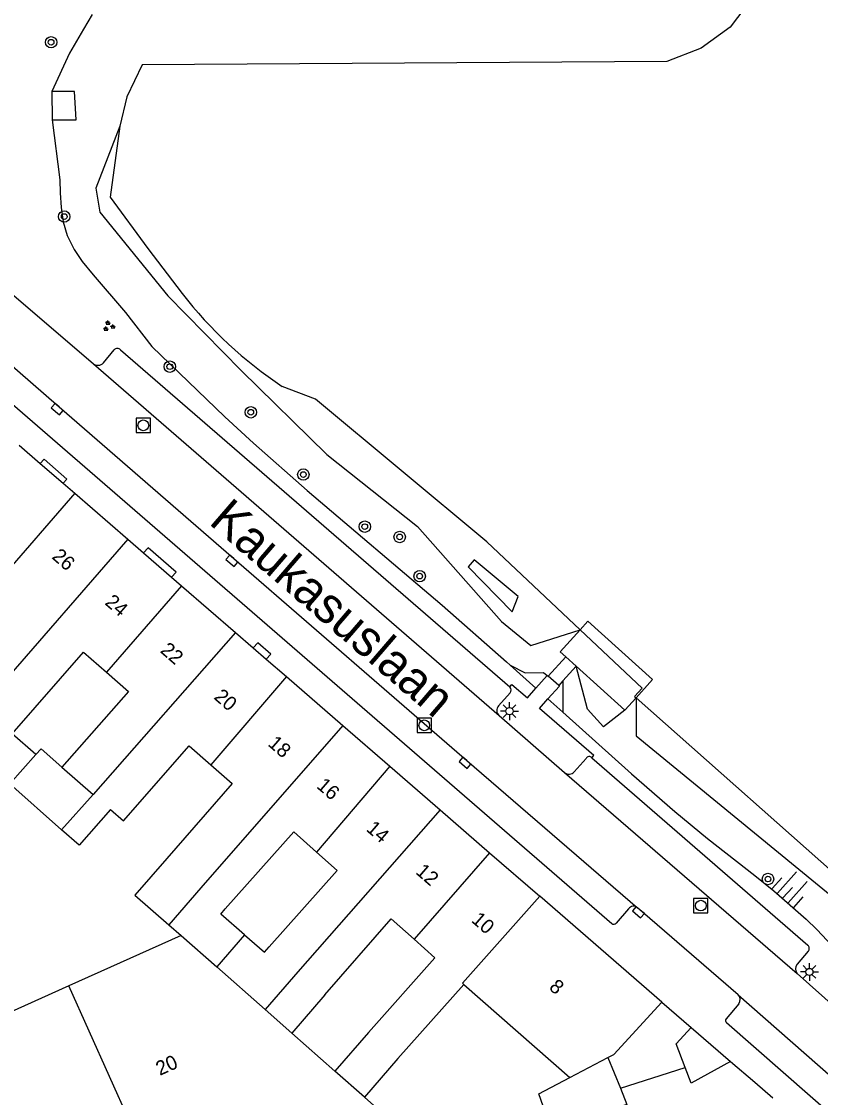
# Model space of a CAD drawing. Extents: x 132994 to 136000, y 393499 to 395512.
# Drawn here: x 133948.7 to 134004.6, y 394433.9 to 394509.2 of the extents above; entities that cross this region are included whole.
import ezdxf

# ---------------------------------------------------------------- set-up
doc = ezdxf.new("R2010")
doc.units = 0
for name, color, linetype in [('gg-afsc-muur', 7, 'Continuous'), ('gg-anno-huisnummerreeks BGT', 7, 'Continuous'), ('gg-anno-openbare ruimte label', 7, 'Continuous'), ('gg-bbg-bijgebouw', 7, 'Continuous'), ('gg-bbg-gedigitaliseerde bebouwing', 7, 'Continuous'), ('gg-bbg-gedigitaliseerde bijgebouw', 7, 'Continuous'), ('gg-bbg-hoofdgebouw', 7, 'Continuous'), ('gg-bbg-luifel en loopbrug', 7, 'Continuous'), ('gg-bbg-tussenscheiding', 7, 'Continuous'), ('gg-knt-BGT kruinlijn', 7, 'Continuous'), ('gg-knt-bovenkant onderkant talud', 7, 'Continuous'), ('gg-knt-trap', 7, 'Continuous'), ('gg-knt-verharding', 7, 'Continuous'), ('gg-knt-verharding nz', 7, 'Continuous'), ('gg-kntw-beschoeiing', 7, 'Continuous'), ('gg-kwrk-betonelement', 7, 'Continuous'), ('gg-kwrk-steiger', 7, 'Continuous'), ('gt-grn-groengrens', 7, 'Continuous'), ('gt-symb-boom', 7, 'Continuous'), ('gt-symb-groenvak', 7, 'Continuous'), ('gt-symb-kolk', 7, 'Continuous'), ('gt-symb-lichtmast', 7, 'Continuous'), ('gt-symb-rioolschacht', 7, 'Continuous'), ('gt-symb-talud symbool', 7, 'Continuous')]:
    doc.layers.add(name, color=color, linetype=linetype)

# ---------------------------------------------------------------- blocks, each defined once
blk = doc.blocks.new('gt0-TALUD_1')
at = {"layer": 'gt-symb-talud symbool'}
for p, q in [((-1, -1), (-1, 0)), ((-0.5, -2), (-0.5, 0)), ((0, -1), (0, 0)), ((0.5, -2), (0.5, 0)), ((1, -1), (1, 0))]:
    blk.add_line(p, q, dxfattribs=at)
blk = doc.blocks.new('gt0-LMAST')
at = {"layer": 'gt-symb-lichtmast'}
for p, q in [((-0.182, 0.173), (-0.447, 0.438)), ((-0.005, 0.246), (-0.005, 0.621)), ((0.172, 0.173), (0.437, 0.438)), ((-0.255, -0.004), (-0.63, -0.004)), ((-0.182, -0.181), (-0.447, -0.446)), ((-0.005, -0.254), (-0.005, -0.629)), ((0.437, -0.446), (0.172, -0.181)), ((0.245, -0.004), (0.62, -0.004))]:
    blk.add_line(p, q, dxfattribs=at)
blk.add_circle((-0.005, -0.004), 0.25, dxfattribs=at)
blk = doc.blocks.new('gt0-RS')
at = {"layer": 'gt-symb-rioolschacht'}
blk.add_lwpolyline([(-0.5, -0.5), (0.5, -0.5), (0.5, 0.5), (-0.5, 0.5)], close=True, dxfattribs=at)
blk.add_circle((0, 0), 0.375, dxfattribs=at)
blk = doc.blocks.new('gt0-BOOM')
at = {"layer": 'gt-symb-boom'}
for radius in [0.4, 0.2]:
    blk.add_circle((0, 0), radius, dxfattribs=at)
blk = doc.blocks.new('gt0-KOLK')
at = {"layer": 'gt-symb-kolk'}
blk.add_lwpolyline([(0, 0), (0.375, 0), (0.375, 0.4), (-0.375, 0.4), (-0.375, 0), (0, 0)], dxfattribs=at)
blk = doc.blocks.new('gt0-GRVAK')
at = {"layer": 'gt-symb-groenvak'}
for p, q in [((-0.11, 0.189), (-0.228, 0.24)), ((-0.182, 0.153), (0.088, 0.153)), ((-0.091, 0.211), (-0.156, 0.322)), ((-0.047, 0.214), (-0.047, 0.393)), ((-0.004, 0.211), (0.061, 0.322)), ((0.015, 0.189), (0.133, 0.24)), ((0.262, -0.052), (0.197, 0.059)), ((0.305, -0.049), (0.305, 0.13)), ((0.349, -0.052), (0.414, 0.059)), ((-0.245, -0.228), (-0.363, -0.177)), ((-0.318, -0.264), (-0.047, -0.264)), ((-0.226, -0.206), (-0.291, -0.095)), ((-0.183, -0.203), (-0.183, -0.024)), ((-0.139, -0.206), (-0.074, -0.095)), ((-0.12, -0.228), (-0.002, -0.177)), ((0.243, -0.074), (0.125, -0.023)), ((0.17, -0.11), (0.441, -0.11)), ((0.368, -0.074), (0.486, -0.023))]:
    blk.add_line(p, q, dxfattribs=at)

msp = doc.modelspace()

# ---------------------------------------------------------------- linework, layer by layer
at = {"layer": 'gg-afsc-muur'}
for p, q in [((133998.31, 394436.43), (134000, 394434.985)), ((134000, 394434.985), (134001.27, 394433.9))]:
    msp.add_line(p, q, dxfattribs=at)
at = {"layer": 'gg-bbg-bijgebouw'}
for p, q in [((133993.5, 394440.596), (133995.547, 394438.823)), ((133995.547, 394438.823), (133998.31, 394436.43)), ((133998.31, 394436.43), (133995.54, 394434.91))]:
    msp.add_line(p, q, dxfattribs=at)
at = {"layer": 'gg-bbg-gedigitaliseerde bebouwing'}
for p, q in [((133949.673, 394457.904), (133948.013, 394459.358)), ((133947.859, 394455.863), (133949.673, 394457.904)), ((133951.505, 394457.02), (133953.692, 394455.126)), ((133953.692, 394455.126), (133951.484, 394452.642)), ((133969.905, 394441.097), (133974.557, 394446.411)), ((133974.557, 394446.411), (133976.157, 394444.986)), ((133958.989, 394446.002), (133959.844, 394445.262)), ((133959.844, 394445.262), (133951.989, 394441.739)), ((133975.007, 394436.636), (133979.635, 394441.831)), ((133979.635, 394441.831), (133987.056, 394435.324)), ((133969.905, 394441.097), (133967.589, 394438.423)), ((133970.609, 394435.757), (133967.589, 394438.423)), ((133972.954, 394438.465), (133970.609, 394435.757)), ((133975.007, 394436.636), (133972.67, 394433.937)), ((133975.368, 394431.554), (133972.67, 394433.937))]:
    msp.add_line(p, q, dxfattribs=at)
for points in [[(133948.013, 394459.358), (133953.019, 394465.075), (133954.628, 394463.666)], [(133954.628, 394463.666), (133956.154, 394462.33), (133951.505, 394457.02)], [(133954.896, 394454.072), (133955.82, 394453.264), (133960.415, 394458.513), (133961.935, 394457.183)], [(133961.935, 394457.183), (133963.425, 394455.878), (133958.843, 394450.644)], [(133954.896, 394454.072), (133952.706, 394451.571), (133951.484, 394452.642)], [(133969.311, 394451.086), (133967.732, 394452.492), (133962.939, 394447.114)], [(133966.013, 394444.459), (133970.763, 394449.792), (133969.311, 394451.086)], [(133958.843, 394450.644), (133956.609, 394448.064), (133958.989, 394446.002)], [(133964.291, 394445.289), (133962.615, 394446.74), (133962.939, 394447.114)], [(133951.989, 394441.739), (133946.942, 394439.475), (133943.94, 394445.94)], [(133964.291, 394445.289), (133965.686, 394444.081), (133966.013, 394444.459)], [(133976.157, 394444.986), (133977.61, 394443.692), (133972.954, 394438.465)]]:
    msp.add_lwpolyline(points, dxfattribs=at)
at = {"layer": 'gg-bbg-gedigitaliseerde bijgebouw'}
for p in [(133990.589, 394434.569), (133995.54, 394434.91)]:
    msp.add_line(p, (133995.117, 394436.022), dxfattribs=at)
msp.add_lwpolyline([(133990.589, 394434.569), (133991.045, 394433.438), (133985.803, 394431.581), (133984.881, 394434.184), (133987.056, 394435.324)], dxfattribs=at)
at = {"layer": 'gg-bbg-hoofdgebouw'}
for p, q in [((133948.52, 394479.548), (133949.989, 394478.275)), ((133949.989, 394478.275), (133951.59, 394476.889)), ((133951.59, 394476.889), (133952.402, 394476.186)), ((133952.402, 394476.186), (133956.115, 394472.971)), ((133956.115, 394472.971), (133957.224, 394472.011)), ((133957.224, 394472.011), (133959.178, 394470.319)), ((133959.178, 394470.319), (133959.877, 394469.713)), ((133959.877, 394469.713), (133963.66, 394466.437)), ((133963.66, 394466.437), (133964.899, 394465.364)), ((133964.899, 394465.364), (133965.81, 394464.575)), ((133965.81, 394464.575), (133967.214, 394463.359)), ((133967.214, 394463.359), (133971.161, 394459.941)), ((133971.161, 394459.941), (133974.443, 394457.099)), ((133974.443, 394457.099), (133977.972, 394454.043)), ((133977.972, 394454.043), (133981.439, 394451.04)), ((133981.439, 394451.04), (133984.947, 394448.002)), ((133993.5, 394440.596), (133984.947, 394448.002))]:
    msp.add_line(p, q, dxfattribs=at)
at = {"layer": 'gg-bbg-luifel en loopbrug'}
msp.add_line((133951.484, 394452.642), (133947.859, 394455.863), dxfattribs=at)
msp.add_lwpolyline([(133949.673, 394457.904), (133950.043, 394458.32), (133951.505, 394457.02)], dxfattribs=at)
at = {"layer": 'gg-bbg-tussenscheiding'}
for p, q in [((133952.402, 394476.186), (133947.086, 394470.075)), ((133956.115, 394472.971), (133944.033, 394459.089)), ((133959.877, 394469.713), (133954.628, 394463.666)), ((133963.66, 394466.437), (133953.692, 394455.126)), ((133967.214, 394463.359), (133961.935, 394457.183)), ((133971.161, 394459.941), (133961.228, 394448.588)), ((133974.443, 394457.099), (133969.311, 394451.086)), ((133977.972, 394454.043), (133968.026, 394442.72)), ((133981.439, 394451.04), (133976.157, 394444.986)), ((133961.228, 394448.588), (133958.989, 394446.002)), ((133959.844, 394445.262), (133962.351, 394443.048)), ((133964.291, 394445.289), (133962.351, 394443.048)), ((133962.351, 394443.048), (133965.728, 394440.066)), ((133968.026, 394442.72), (133965.728, 394440.066)), ((133958.427, 394427.385), (133951.989, 394441.739)), ((133993.5, 394440.596), (133990.132, 394436.937)), ((133965.728, 394440.066), (133967.589, 394438.423)), ((133987.056, 394435.324), (133989.721, 394436.721)), ((133989.721, 394436.721), (133990.132, 394436.937)), ((133989.721, 394436.721), (133990.589, 394434.569)), ((133972.67, 394433.937), (133970.609, 394435.757))]:
    msp.add_line(p, q, dxfattribs=at)
for points in [[(133984.947, 394448.002), (133979.537, 394441.917), (133979.635, 394441.831)], [(133995.117, 394436.022), (133994.49, 394437.675), (133995.547, 394438.823)]]:
    msp.add_lwpolyline(points, dxfattribs=at)
at = {"layer": 'gg-knt-BGT kruinlijn'}
for p, q in [((133953.627, 394509.691), (133953.015, 394508.661)), ((133950.821, 394502.312), (133951.368, 394498.124)), ((133982.887, 394464.156), (133984.67, 394462.56)), ((133985.515, 394461.804), (133986.565, 394460.864))]:
    msp.add_line(p, q, dxfattribs=at)
for points in [[(133953.015, 394508.661), (133952.022, 394506.989), (133950.801, 394504.288)], [(133951.368, 394498.124), (133951.379, 394497.196), (133951.446, 394496.182), (133951.595, 394495.186), (133951.868, 394494.232), (133952.361, 394493.232), (133952.928, 394492.402), (133953.685, 394491.469), (133955.955, 394488.836), (133957.798, 394486.459), (133962.906, 394481.535), (133964.902, 394479.69), (133968.661, 394476.393), (133978.122, 394468.364), (133982.615, 394464.399), (133982.887, 394464.156)], [(133986.565, 394460.864), (133991.372, 394456.562), (133994.401, 394453.934), (133996.7, 394452.028), (134000, 394449.437), (134001.338, 394448.368), (134003.604, 394446.387), (134004.337, 394445.671), (134005.8, 394444.124), (134006.581, 394443.508), (134006.975, 394443.329), (134007.956, 394443.188), (134009.516, 394443.21), (134010.637, 394443.273), (134011.647, 394443.421), (134012.548, 394443.744), (134013.316, 394444.34), (134013.953, 394445.129)]]:
    msp.add_lwpolyline(points, dxfattribs=at)
at = {"layer": 'gg-knt-bovenkant onderkant talud'}
msp.add_line((133986.56, 394463.056), (133986.565, 394460.864), dxfattribs=at)
for points in [[(133955.556, 394501.873), (133953.866, 394497.537), (133954.162, 394495.864), (133958.925, 394490.009), (133964.048, 394484.779), (133970.055, 394478.898), (133976.397, 394473.861), (133982.269, 394467.212), (133984.33, 394465.545), (133987.782, 394466.645)], [(133982.887, 394464.156), (133983.921, 394463.633), (133985.207, 394463.649), (133985.478, 394463.446)], [(133990.904, 394461.007), (133989.4, 394459.845), (133988.301, 394461.075), (133987.494, 394464.096)], [(133991.688, 394461.873), (133991.705, 394459.23), (134005.681, 394447.769), (134008.237, 394446.274), (134012.615, 394448.215), (134012.668, 394450.107)]]:
    msp.add_lwpolyline(points, dxfattribs=at)
at = {"layer": 'gg-knt-trap'}
for p, q in [((133985.536, 394463.393), (133986.765, 394464.756)), ((133987.494, 394464.096), (133986.56, 394463.056)), ((133986.274, 394462.737), (133985.536, 394463.393)), ((133986.56, 394463.056), (133986.274, 394462.737))]:
    msp.add_line(p, q, dxfattribs=at)
at = {"layer": 'gg-knt-verharding'}
for p, q in [((133947.644, 394490.452), (133953.711, 394485.251)), ((133942.558, 394487.155), (133990.004, 394446.08)), ((133954.403, 394485.322), (133955.163, 394486.229)), ((133955.599, 394486.23), (133982.859, 394462.638)), ((133984.67, 394462.56), (133985.478, 394463.446)), ((133985.478, 394463.446), (133985.536, 394463.393)), ((133982.87, 394462.225), (133982.061, 394461.317)), ((133982.096, 394460.63), (133986.672, 394456.652)), ((133987.365, 394456.706), (133988.189, 394457.636)), ((133988.603, 394457.691), (134003.709, 394444.567)), ((133991.167, 394447.124), (133990.288, 394446.102)), ((133998.841, 394441.092), (133991.8, 394447.193)), ((134003.738, 394444.157), (134002.962, 394443.242)), ((133998.878, 394440.473), (133997.995, 394439.423)), ((133998.02, 394439.159), (134006.991, 394431.323))]:
    msp.add_line(p, q, dxfattribs=at)
for points in [[(133951.59, 394476.889), (133951.844, 394477.182), (133950.253, 394478.58), (133949.989, 394478.275)], [(133959.178, 394470.319), (133959.489, 394470.677), (133957.535, 394472.37), (133957.224, 394472.011)], [(133965.81, 394464.575), (133966.118, 394464.931), (133965.213, 394465.726), (133964.899, 394465.364)], [(133982.859, 394462.638), (133983.005, 394462.807), (133984.081, 394461.878), (133984.67, 394462.56)], [(133985.515, 394461.804), (133986.328, 394462.688), (133986.274, 394462.737)], [(133988.603, 394457.691), (133988.744, 394457.854), (133984.94, 394461.137), (133985.515, 394461.804)], [(134002.974, 394442.594), (134007.713, 394438.37), (134010.755, 394435.733)]]:
    msp.add_lwpolyline(points, dxfattribs=at)
for centre, radius, start, end in [((133955.381, 394486.019), 0.303, 44.14741, 136.11541), ((133954.022, 394485.628), 0.489, 230.49035, 321.22588), ((133982.636, 394462.425), 0.308, 319.39419, 43.65716), ((133982.428, 394460.991), 0.491, 138.41992, 227.41303), ((133988.418, 394457.499), 0.267, 46.05295, 149.08194), ((133986.991, 394457.031), 0.495, 229.89905, 319.01216), ((133991.516, 394446.859), 0.438, 49.60656, 142.83534), ((133990.132, 394446.272), 0.231, 236.34207, 312.51704), ((134003.533, 394444.349), 0.281, 316.94765, 51.14413), ((134003.31, 394442.924), 0.471, 137.6433, 224.47853), ((133998.54, 394440.763), 0.445, 319.31281, 47.52862), ((133998.118, 394439.301), 0.173, 135.2919, 235.52731)]:
    msp.add_arc(centre, radius, start, end, dxfattribs=at)
at = {"layer": 'gg-knt-verharding nz'}
for p, q in [((133953.711, 394485.251), (133982.096, 394460.63)), ((133986.672, 394456.652), (134002.974, 394442.594)), ((133998.841, 394441.092), (134008.823, 394432.319))]:
    msp.add_line(p, q, dxfattribs=at)
msp.add_lwpolyline([(133943.437, 394489.058), (133951.305, 394482.225), (133963.532, 394471.621), (133979.847, 394457.485), (133991.8, 394447.193)], dxfattribs=at)
at = {"layer": 'gg-kntw-beschoeiing'}
for points in [[(134009.599, 394527.082), (134002.567, 394528.638), (134000.92, 394527.188), (134001.137, 394515.76), (134000.801, 394513.228), (133999.807, 394510.856), (133998.278, 394508.792), (133996.254, 394507.333), (133993.849, 394506.392), (133957.115, 394506.157), (133956.035, 394503.918), (133955.556, 394501.873)], [(133955.556, 394501.873), (133954.875, 394496.899), (133957.518, 394493.319), (133959.917, 394490.164)], [(133987.782, 394466.645), (133981.244, 394472.799), (133969.259, 394482.762), (133966.918, 394483.66)], [(133987.782, 394466.645), (133992.12, 394462.563), (133991.588, 394461.962), (133991.688, 394461.873)], [(133991.688, 394461.873), (134007.481, 394447.881), (134009.482, 394448.371), (134012.668, 394450.107)]]:
    msp.add_lwpolyline(points, dxfattribs=at)
msp.add_arc((133983.485, 394508.513), 29.868, 217.90257, 236.31264, dxfattribs=at)
at = {"layer": 'gg-kwrk-betonelement'}
msp.add_line((133950.801, 394504.288), (133950.821, 394502.312), dxfattribs=at)
msp.add_lwpolyline([(133950.821, 394502.312), (133952.494, 394502.304), (133952.38, 394504.304), (133950.801, 394504.288)], dxfattribs=at)
at = {"layer": 'gg-kwrk-steiger'}
for p, q in [((133986.765, 394464.756), (133987.494, 394464.096)), ((133990.904, 394461.007), (133987.494, 394464.096)), ((133991.688, 394461.873), (133990.904, 394461.007))]:
    msp.add_line(p, q, dxfattribs=at)
for points in [[(133987.782, 394466.645), (133988.322, 394467.241), (133992.849, 394463.155), (133991.688, 394461.873)], [(133987.782, 394466.645), (133986.383, 394465.101), (133986.765, 394464.756)]]:
    msp.add_lwpolyline(points, dxfattribs=at)
at = {"layer": 'gt-grn-groengrens'}
msp.add_lwpolyline([(133983.026, 394467.901), (133983.444, 394468.97), (133980.348, 394471.534), (133979.937, 394471.043), (133983.026, 394467.901)], dxfattribs=at)

# ---------------------------------------------------------------- block references
at = {"layer": 'gt-symb-boom'}
for p, rotation in [((133950.745, 394507.739), -64.40857585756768), ((133951.666, 394495.544), 27.974729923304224), ((133975.143, 394473.132), -41.99999127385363)]:
    msp.add_blockref('gt0-BOOM', p, dxfattribs=dict(at, rotation=rotation))
for p in [(133959.057, 394485.046), (133964.722, 394481.854), (133968.402, 394477.496), (133972.698, 394473.854), (133976.543, 394470.391), (134000.924, 394449.201)]:
    msp.add_blockref('gt0-BOOM', p, dxfattribs=at)
at = {"layer": 'gt-symb-groenvak'}
msp.add_blockref('gt0-GRVAK', (133954.77, 394487.874), dxfattribs=at)
at = {"layer": 'gt-symb-kolk'}
for p, rotation in [((133951.305, 394482.225), 138.95755311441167), ((133963.532, 394471.621), 139.11773438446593), ((133979.847, 394457.485), 139.22627849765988), ((133991.986, 394447.031), 138.79737384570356)]:
    msp.add_blockref('gt0-KOLK', p, dxfattribs=dict(at, rotation=rotation))
at = {"layer": 'gt-symb-lichtmast'}
for p in [(133982.834, 394460.947), (134003.828, 394442.705)]:
    msp.add_blockref('gt0-LMAST', p, dxfattribs=at)
at = {"layer": 'gt-symb-rioolschacht'}
for p in [(133957.201, 394480.94), (133976.865, 394459.953), (133996.221, 394447.34)]:
    msp.add_blockref('gt0-RS', p, dxfattribs=at)
at = {"layer": 'gt-symb-talud symbool', "xscale": 0.999804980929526, "yscale": 0.999804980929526, "rotation": 138.0000087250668}
msp.add_blockref('gt0-TALUD_1', (134001.961, 394447.877), dxfattribs=at)

# ---------------------------------------------------------------- texts
at = {"layer": 'gg-anno-huisnummerreeks BGT'}
for s, rotation, p in [('26', 319.1, (133950.739, 394471.674)), ('24', 319.1, (133954.449, 394468.462)), ('22', 319.1, (133958.325, 394465.105)), ('20', 319.1, (133962.081, 394461.852)), ('18', 319.1, (133965.861, 394458.579)), ('16', 319.1, (133969.267, 394455.629)), ('14', 319.1, (133972.737, 394452.624)), ('12', 319.1, (133976.2, 394449.625)), ('10', 319.1, (133980.1, 394446.248)), ('8', 319.1, (133985.536, 394441.539)), ('20', 24.2, (133958.354, 394435.425))]:
    msp.add_text(s, height=1, rotation=rotation, dxfattribs=at).set_placement(p)
at = {"layer": 'gg-anno-openbare ruimte label'}
msp.add_text('Kaukasuslaan', height=2.5, rotation=319.2, dxfattribs=at).set_placement((133961.712, 394474.097))

doc.saveas('drawing.dxf')
